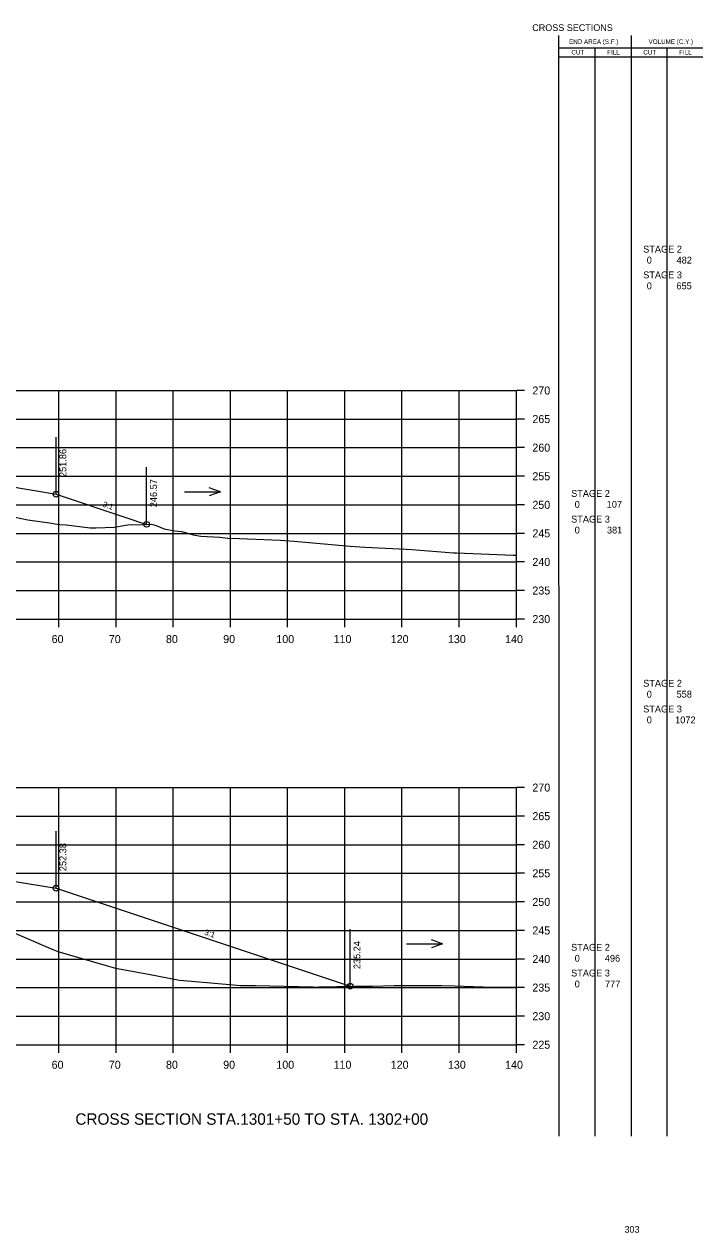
# Model space of a CAD drawing. Extents: x 1342547 to 1344156, y -1532351 to -1517216.
# Drawn here: x 1342756.8 to 1342875.5, y -1519563.8 to -1519352.3 of the extents above; entities that cross this region are included whole.
import ezdxf

# ---------------------------------------------------------------- set-up
doc = ezdxf.new("R2010")
doc.units = 0
for name, color, linetype in [('Level 2', 7, 'Continuous'), ('R_Axis', 7, 'Continuous'), ('R_Axis Annot', 7, 'Continuous'), ('R_Border Notes', 7, 'Continuous'), ('R_Draft', 7, 'Continuous'), ('R_Exist Surface', 7, 'Continuous'), ('R_Fin Surface', 7, 'Continuous'), ('R_Grid', 7, 'Continuous'), ('R_No Plot', 7, 'Continuous'), ('R_Water', 7, 'Continuous'), ('R_Xsect Elev', 7, 'Continuous'), ('R_Xsect Slope', 7, 'Continuous')]:
    doc.layers.add(name, color=color, linetype=linetype)

msp = doc.modelspace()

# ---------------------------------------------------------------- linework, layer by layer
at = {"layer": 'Level 2'}
for p, q in [((1342850.33, -1519546.87), (1342850.32, -1519354.27)), ((1342862.99, -1519546.87), (1342862.99, -1519354.27)), ((1342850.32, -1519356.43), (1342863.59, -1519356.43)), ((1342856.66, -1519546.87), (1342856.66, -1519356.43)), ((1342863.59, -1519356.43), (1342875.48, -1519356.43)), ((1342869.23, -1519546.87), (1342869.23, -1519356.43)), ((1342850.32, -1519357.99), (1342863.59, -1519357.99)), ((1342863.59, -1519357.99), (1342875.48, -1519357.99))]:
    msp.add_line(p, q, dxfattribs=at)
at = {"layer": 'R_Axis'}
for p, q in [((1342842.87, -1519456.39), (1342842.87, -1519416.39)), ((1342844.27, -1519416.39), (1342842.87, -1519416.39)), ((1342844.27, -1519421.39), (1342842.87, -1519421.39)), ((1342844.27, -1519426.39), (1342842.87, -1519426.39)), ((1342844.27, -1519431.39), (1342842.87, -1519431.39)), ((1342844.27, -1519436.39), (1342842.87, -1519436.39)), ((1342844.27, -1519441.39), (1342842.87, -1519441.39)), ((1342844.27, -1519446.39), (1342842.87, -1519446.39)), ((1342844.27, -1519451.39), (1342842.87, -1519451.39)), ((1342562.87, -1519456.39), (1342842.87, -1519456.39)), ((1342762.87, -1519457.79), (1342762.87, -1519456.39)), ((1342772.87, -1519457.79), (1342772.87, -1519456.39)), ((1342782.87, -1519457.79), (1342782.87, -1519456.39)), ((1342792.87, -1519457.79), (1342792.87, -1519456.39)), ((1342802.87, -1519457.79), (1342802.87, -1519456.39)), ((1342812.87, -1519457.79), (1342812.87, -1519456.39)), ((1342822.87, -1519457.79), (1342822.87, -1519456.39)), ((1342832.87, -1519457.79), (1342832.87, -1519456.39)), ((1342842.87, -1519457.79), (1342842.87, -1519456.39)), ((1342844.27, -1519456.39), (1342842.87, -1519456.39)), ((1342842.87, -1519530.87), (1342842.87, -1519485.87)), ((1342844.27, -1519485.87), (1342842.87, -1519485.87)), ((1342844.27, -1519490.87), (1342842.87, -1519490.87)), ((1342844.27, -1519495.87), (1342842.87, -1519495.87)), ((1342844.27, -1519500.87), (1342842.87, -1519500.87)), ((1342844.27, -1519505.87), (1342842.87, -1519505.87)), ((1342844.27, -1519510.87), (1342842.87, -1519510.87)), ((1342844.27, -1519515.87), (1342842.87, -1519515.87)), ((1342844.27, -1519520.87), (1342842.87, -1519520.87)), ((1342844.27, -1519525.87), (1342842.87, -1519525.87)), ((1342562.87, -1519530.87), (1342842.87, -1519530.87)), ((1342762.87, -1519532.27), (1342762.87, -1519530.87)), ((1342772.87, -1519532.27), (1342772.87, -1519530.87)), ((1342782.87, -1519532.27), (1342782.87, -1519530.87)), ((1342792.87, -1519532.27), (1342792.87, -1519530.87)), ((1342802.87, -1519532.27), (1342802.87, -1519530.87)), ((1342812.87, -1519532.27), (1342812.87, -1519530.87)), ((1342822.87, -1519532.27), (1342822.87, -1519530.87)), ((1342832.87, -1519532.27), (1342832.87, -1519530.87)), ((1342842.87, -1519532.27), (1342842.87, -1519530.87)), ((1342844.27, -1519530.87), (1342842.87, -1519530.87))]:
    msp.add_line(p, q, dxfattribs=at)
at = {"layer": 'R_Exist Surface'}
for points in [[(1342755.2, -1519438.56), (1342757.45, -1519439.03), (1342761.24, -1519439.55), (1342762.56, -1519439.78), (1342763.05, -1519439.82), (1342764.17, -1519439.9), (1342768.34, -1519440.42), (1342769.35, -1519440.43), (1342772.56, -1519440.28), (1342774.92, -1519439.88), (1342777.58, -1519439.84), (1342779.05, -1519439.79), (1342779.87, -1519440.02), (1342781.28, -1519440.57), (1342783.07, -1519440.94), (1342784.38, -1519441.06), (1342786.34, -1519441.66), (1342787.7, -1519441.9), (1342791.03, -1519442.05), (1342792.42, -1519442.2), (1342794.43, -1519442.28), (1342800.09, -1519442.54), (1342801.54, -1519442.59), (1342804, -1519442.76), (1342813.81, -1519443.6), (1342816.39, -1519443.79), (1342823.61, -1519444.17), (1342824.61, -1519444.24), (1342831.87, -1519444.77), (1342832.4, -1519444.81), (1342842.39, -1519445.21), (1342842.87, -1519445.23)], [(1342752.12, -1519510.08), (1342761.83, -1519514.18), (1342762.67, -1519514.54), (1342771.12, -1519516.99), (1342772.76, -1519517.46), (1342778.27, -1519518.48), (1342783.97, -1519519.56), (1342788.83, -1519519.98), (1342794.61, -1519520.52), (1342797.27, -1519520.52), (1342807.32, -1519520.75), (1342807.87, -1519520.77), (1342808.3, -1519520.74), (1342814.63, -1519520.62), (1342817.72, -1519520.64), (1342821.49, -1519520.52), (1342829.77, -1519520.53), (1342832.06, -1519520.55), (1342838.76, -1519520.78), (1342842.87, -1519520.78)]]:
    msp.add_lwpolyline(points, dxfattribs=at)
at = {"layer": 'R_Fin Surface'}
for points in [[(1342671.37, -1519436.18), (1342702.87, -1519433.75), (1342732.37, -1519431.48), (1342734.37, -1519431.32), (1342740.37, -1519430.86), (1342753.42, -1519433.04), (1342762.37, -1519434.53), (1342774.59, -1519438.61), (1342778.22, -1519439.81)], [(1342628.02, -1519514.38), (1342643.37, -1519509.26), (1342650.5, -1519508.07), (1342665.37, -1519505.6), (1342671.37, -1519505.13), (1342673.37, -1519504.98), (1342702.87, -1519502.71), (1342732.37, -1519500.44), (1342734.37, -1519500.28), (1342740.37, -1519499.82), (1342753.42, -1519502), (1342762.37, -1519503.49), (1342813.8, -1519520.63)]]:
    msp.add_lwpolyline(points, dxfattribs=at)
at = {"layer": 'R_Grid'}
for p, q in [((1342562.87, -1519416.39), (1342842.87, -1519416.39)), ((1342762.87, -1519456.39), (1342762.87, -1519416.39)), ((1342772.87, -1519456.39), (1342772.87, -1519416.39)), ((1342782.87, -1519456.39), (1342782.87, -1519416.39)), ((1342792.87, -1519456.39), (1342792.87, -1519416.39)), ((1342802.87, -1519456.39), (1342802.87, -1519416.39)), ((1342812.87, -1519456.39), (1342812.87, -1519416.39)), ((1342822.87, -1519456.39), (1342822.87, -1519416.39)), ((1342832.87, -1519456.39), (1342832.87, -1519416.39)), ((1342842.87, -1519456.39), (1342842.87, -1519416.39)), ((1342562.87, -1519421.39), (1342842.87, -1519421.39)), ((1342562.87, -1519426.39), (1342842.87, -1519426.39)), ((1342562.87, -1519431.39), (1342842.87, -1519431.39)), ((1342562.87, -1519436.39), (1342842.87, -1519436.39)), ((1342562.87, -1519441.39), (1342842.87, -1519441.39)), ((1342562.87, -1519446.39), (1342842.87, -1519446.39)), ((1342562.87, -1519451.39), (1342842.87, -1519451.39)), ((1342562.87, -1519456.39), (1342842.87, -1519456.39)), ((1342562.87, -1519485.87), (1342842.87, -1519485.87)), ((1342762.87, -1519530.87), (1342762.87, -1519485.87)), ((1342772.87, -1519530.87), (1342772.87, -1519485.87)), ((1342782.87, -1519530.87), (1342782.87, -1519485.87)), ((1342792.87, -1519530.87), (1342792.87, -1519485.87)), ((1342802.87, -1519530.87), (1342802.87, -1519485.87)), ((1342812.87, -1519530.87), (1342812.87, -1519485.87)), ((1342822.87, -1519530.87), (1342822.87, -1519485.87)), ((1342832.87, -1519530.87), (1342832.87, -1519485.87)), ((1342842.87, -1519530.87), (1342842.87, -1519485.87)), ((1342562.87, -1519490.87), (1342842.87, -1519490.87)), ((1342562.87, -1519495.87), (1342842.87, -1519495.87)), ((1342562.87, -1519500.87), (1342842.87, -1519500.87)), ((1342562.87, -1519505.87), (1342842.87, -1519505.87)), ((1342562.87, -1519510.87), (1342842.87, -1519510.87)), ((1342562.87, -1519515.87), (1342842.87, -1519515.87)), ((1342562.87, -1519520.87), (1342842.87, -1519520.87)), ((1342562.87, -1519525.87), (1342842.87, -1519525.87)), ((1342562.87, -1519530.87), (1342842.87, -1519530.87))]:
    msp.add_line(p, q, dxfattribs=at)
at = {"layer": 'R_No Plot'}
for centre in [(1342762.37, -1519434.53), (1342778.22, -1519439.81), (1342762.37, -1519503.49), (1342813.8, -1519520.63)]:
    msp.add_circle(centre, 0.5, dxfattribs=at)
at = {"layer": 'R_Water'}
for p, q in [((1342791.11, -1519434.1), (1342789.18, -1519433.4)), ((1342784.82, -1519434.1), (1342791.11, -1519434.1)), ((1342791.11, -1519434.1), (1342789.18, -1519434.8)), ((1342823.67, -1519513.23), (1342829.95, -1519513.23)), ((1342829.95, -1519513.23), (1342828.03, -1519512.53)), ((1342829.95, -1519513.23), (1342828.03, -1519513.93))]:
    msp.add_line(p, q, dxfattribs=at)
at = {"layer": 'R_Xsect Elev'}
for p, q in [((1342762.37, -1519434.53), (1342762.37, -1519424.53)), ((1342778.22, -1519439.81), (1342778.22, -1519429.81)), ((1342762.37, -1519503.49), (1342762.37, -1519493.49)), ((1342813.8, -1519520.63), (1342813.8, -1519510.63))]:
    msp.add_line(p, q, dxfattribs=at)

# ---------------------------------------------------------------- texts
at = {"layer": 'Level 2'}
for s, height, p in [('END AREA (S.F.)', 0.7937, (1342852.08, -1519355.74)), ('VOLUME (C.Y.)', 0.7937, (1342865.99, -1519355.74)), ('CUT', 0.794, (1342852.5, -1519357.6)), ('FILL', 0.794, (1342858.76, -1519357.6)), ('CUT', 0.794, (1342865.07, -1519357.6)), ('FILL', 0.794, (1342871.33, -1519357.6)), (' STAGE 2 ', 1.2, (1342864.6, -1519392.26)), ('0', 1.2, (1342865.67, -1519394.18)), ('482', 1.2, (1342870.89, -1519394.18)), (' STAGE 3 ', 1.2, (1342864.6, -1519396.76)), ('0', 1.2, (1342865.67, -1519398.68)), ('655', 1.2, (1342870.86, -1519398.68)), (' STAGE 2 ', 1.2, (1342852, -1519435)), ('0', 1.2, (1342853.07, -1519436.91)), ('107', 1.2, (1342858.67, -1519436.91)), (' STAGE 3 ', 1.2, (1342852, -1519439.5)), ('0', 1.2, (1342853.07, -1519441.41)), ('381', 1.2, (1342858.71, -1519441.41)), (' STAGE 2 ', 1.2, (1342864.6, -1519468.22)), ('0', 1.2, (1342865.67, -1519470.13)), ('558', 1.2, (1342870.89, -1519470.13)), (' STAGE 3 ', 1.2, (1342864.6, -1519472.72)), ('0', 1.2, (1342865.67, -1519474.63)), ('1072', 1.2, (1342870.64, -1519474.63)), (' STAGE 2 ', 1.2, (1342852, -1519514.42)), ('0', 1.2, (1342853.07, -1519516.34)), ('496', 1.2, (1342858.34, -1519516.34)), (' STAGE 3 ', 1.2, (1342852, -1519518.92)), ('0', 1.2, (1342853.07, -1519520.84)), ('777', 1.2, (1342858.37, -1519520.84))]:
    msp.add_text(s, height=height, dxfattribs=at).set_placement(p)
at = {"layer": 'R_Axis Annot'}
for s, p in [('270', (1342845.67, -1519417.09)), ('265', (1342845.67, -1519422.09)), ('260', (1342845.67, -1519427.09)), ('255', (1342845.67, -1519432.09)), ('250', (1342845.67, -1519437.09)), ('245', (1342845.67, -1519442.09)), ('240', (1342845.67, -1519447.09)), ('235', (1342845.67, -1519452.09)), ('230', (1342845.67, -1519457.09)), ('60', (1342761.6, -1519460.59)), ('70', (1342771.6, -1519460.59)), ('80', (1342781.6, -1519460.59)), ('90', (1342791.6, -1519460.59)), ('100', (1342800.9, -1519460.59)), ('110', (1342810.9, -1519460.59)), ('120', (1342820.9, -1519460.59)), ('130', (1342830.9, -1519460.59)), ('140', (1342840.9, -1519460.59)), ('270', (1342845.67, -1519486.57)), ('265', (1342845.67, -1519491.57)), ('260', (1342845.67, -1519496.57)), ('255', (1342845.67, -1519501.57)), ('250', (1342845.67, -1519506.57)), ('245', (1342845.67, -1519511.57)), ('240', (1342845.67, -1519516.57)), ('235', (1342845.67, -1519521.57)), ('230', (1342845.67, -1519526.57)), ('225', (1342845.67, -1519531.57)), ('60', (1342761.6, -1519535.07)), ('70', (1342771.6, -1519535.07)), ('80', (1342781.6, -1519535.07)), ('90', (1342791.6, -1519535.07)), ('100', (1342800.9, -1519535.07)), ('110', (1342810.9, -1519535.07)), ('120', (1342820.9, -1519535.07)), ('130', (1342830.9, -1519535.07)), ('140', (1342840.9, -1519535.07))]:
    msp.add_text(s, height=1.4, dxfattribs=at).set_placement(p)
at = {"layer": 'R_Border Notes'}
for s, height, p in [('CROSS SECTIONS', 1.1775, (1342845.65, -1519353.49)), ('303', 1.178, (1342861.78, -1519563.76))]:
    msp.add_text(s, height=height, dxfattribs=at).set_placement(p)
at = {"layer": 'R_Draft'}
msp.add_text('CROSS SECTION STA.1301+50 TO STA. 1302+00', height=2, dxfattribs=at).set_placement((1342765.76, -1519544.87))
at = {"layer": 'R_Xsect Elev'}
for s, p in [('251.86', (1342764.17, -1519431.53)), ('246.57', (1342780.02, -1519436.81)), ('252.38', (1342764.17, -1519500.49)), ('235.24', (1342815.6, -1519517.63))]:
    msp.add_text(s, height=1.2, rotation=90, dxfattribs=at).set_placement(p)
at = {"layer": 'R_Xsect Slope'}
for p in [(1342770.45, -1519436.7), (1342788.24, -1519511.59)]:
    msp.add_text('3:1', height=1, rotation=341.5651, dxfattribs=at).set_placement(p)

doc.saveas('drawing.dxf')
